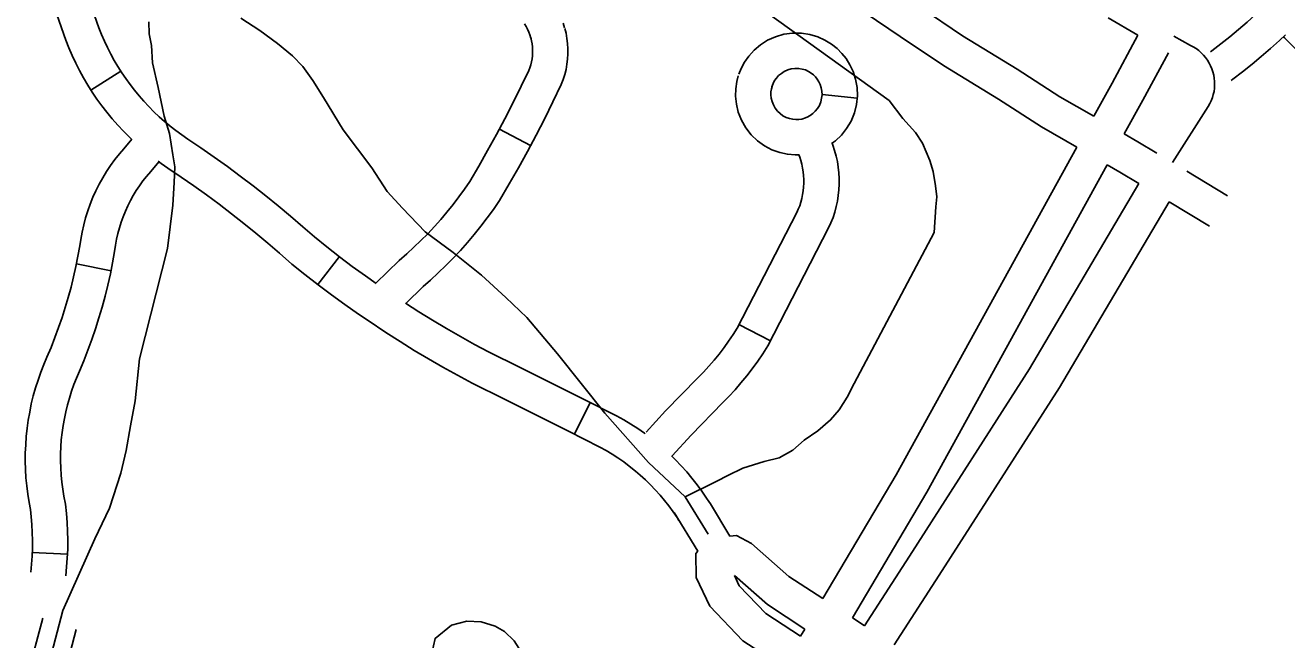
# Model space of a CAD drawing. Extents: x 3704301 to 3742427, y 506229 to 532009.
# Drawn here: x 3717820 to 3718892, y 514658 to 515180 of the extents above; entities that cross this region are included whole.
import ezdxf

# ---------------------------------------------------------------- set-up
doc = ezdxf.new("R2010")
doc.units = 0
doc.layers.add('V-ROAD-CNTR', color=7, linetype='Continuous')

msp = doc.modelspace()

# ---------------------------------------------------------------- linework, layer by layer
at = {"layer": 'V-ROAD-CNTR'}
for p, q in [((3717875.4, 515125), (3717900.8, 515141.1)), ((3718496.7, 515121.2), (3718526.5, 515118.1)), ((3718248.9, 515077.9), (3718222.5, 515091.9)), ((3718068.2, 514959.8), (3718086.5, 514983.5)), ((3717892.5, 514971.5), (3717863, 514977.4)), ((3718426.1, 514925.8), (3718452.8, 514912)), ((3718286.2, 514832.7), (3718299.7, 514859.5)), ((3717855.4, 514730.9), (3717825.4, 514732.1))]:
    msp.add_line(p, q, dxfattribs=at)
for points in [[(3717989.8, 515579.3), (3718015.1, 515564.9), (3718048.7, 515542.1), (3718084.4, 515520.9), (3718124.2, 515495.3), (3718184.1, 515449.7), (3718233, 515413.6), (3718297.6, 515365.8), (3718332.3, 515339.7), (3718359.8, 515322.4), (3718385.3, 515299.8), (3718406.3, 515283.6), (3718433.6, 515264.5), (3718457.1, 515247.9), (3718478.5, 515232.3), (3718492, 515221.6), (3718511.6, 515205.8), (3718533.2, 515190.7), (3718563.2, 515170.6), (3718599.9, 515145.8), (3718646.7, 515117.4), (3718683.3, 515093.8), (3718713.1, 515076.5)], [(3718350.1, 515262.7), (3718553.7, 515116.2), (3718565.4, 515100.9), (3718576.2, 515088.9), (3718582, 515079.9), (3718588.3, 515065.3), (3718591, 515055.8), (3718593, 515043.8), (3718594.1, 515034.2), (3718593.4, 515025.7), (3718591.9, 515003.9), (3718523.9, 514875.7), (3718518.1, 514864.1), (3718511.1, 514853.3), (3718504, 514844.8), (3718493.2, 514835.4), (3718481.4, 514827.7), (3718471.9, 514819.1), (3718460.2, 514812.6), (3718447.6, 514809.6), (3718429.5, 514803.7), (3718416.5, 514797.6), (3718407.4, 514792.8), (3718380.4, 514779.6)], [(3718826.7, 515157.4), (3718827.9, 515158.3), (3718835.6, 515164.2), (3718843.1, 515170.2), (3718850.6, 515176.4), (3718857.9, 515182.7), (3718865, 515189.2), (3718872, 515195.8), (3718879.5, 515203.1), (3718884.7, 515207.4), (3718889.7, 515211.2), (3718894.8, 515214.8), (3718900.1, 515218.2), (3718903.9, 515220.5)], [(3718117.7, 514960.8), (3718108.6, 514967.2), (3718097.5, 514975.2), (3718086.6, 514983.4), (3718075.8, 514991.8), (3718065.3, 515000.2), (3718055.4, 515008.9), (3718045.1, 515017.9), (3718034.6, 515026.7), (3718023.9, 515035.3), (3718013.2, 515043.7), (3718002.3, 515052), (3717991.3, 515060.2), (3717980.1, 515068.1), (3717968.9, 515075.9), (3717957.7, 515083.4), (3717952.5, 515087), (3717947.5, 515090.6), (3717942.7, 515094.4), (3717940.4, 515096.3), (3717938, 515098.3), (3717933.4, 515102.4), (3717928.9, 515106.6), (3717924.6, 515111), (3717920.4, 515115.5), (3717916.3, 515120.1), (3717912.4, 515124.8), (3717908.7, 515129.7), (3717905.1, 515134.7), (3717901.6, 515139.7), (3717898.3, 515144.9), (3717895.2, 515150.2), (3717892.2, 515155.6), (3717889.4, 515161.1), (3717886.8, 515166.6), (3717884.4, 515172.3), (3717882.1, 515177.9), (3717870.8, 515210.4)], [(3717909.8, 515083.4), (3717908, 515085.1), (3717903, 515090.1), (3717898.1, 515095.3), (3717893.5, 515100.6), (3717889, 515106.1), (3717884.6, 515111.7), (3717880.5, 515117.4), (3717876.5, 515123.3), (3717872.7, 515129.3), (3717869.1, 515135.4), (3717865.7, 515141.6), (3717862.5, 515147.9), (3717859.5, 515154.3), (3717856.7, 515160.8), (3717854, 515167.4), (3717842.5, 515200.5)], [(3718580, 515195.5), (3718616.1, 515171.1), (3718662.6, 515142.8), (3718698.9, 515119.4), (3718727.6, 515102.8)], [(3718002.7, 515186.1), (3718018.8, 515175.7), (3718033.8, 515164.6), (3718046.6, 515154.2), (3718055.5, 515145), (3718064, 515133.1), (3718072.9, 515118.7), (3718089.7, 515091.2), (3718114.1, 515059), (3718127.2, 515038.9), (3718140, 515024.8), (3718159.5, 515004.7), (3718183.3, 514987), (3718207.3, 514967.7), (3718227.9, 514948.8), (3718245.8, 514931.9), (3718272, 514900.9), (3718312.2, 514850.5), (3718349.3, 514808.6), (3718380.4, 514779.6), (3718399.9, 514747.8)], [(3718739.8, 515186.3), (3718765.1, 515171.6)], [(3717924.5, 515183), (3717924.8, 515172.7), (3717926.7, 515163), (3717927.8, 515148.2), (3717932.5, 515127.2), (3717937.6, 515102.8), (3717942.1, 515088.1), (3717945.1, 515070.1), (3717946.7, 515059.9), (3717946.1, 515046.4), (3717944.9, 515027.1), (3717940.3, 514990.5), (3717916.7, 514896.7), (3717912.9, 514861.1), (3717909.1, 514839.8), (3717905.2, 514818.9), (3717900.7, 514799.7), (3717891.2, 514769.8), (3717878.8, 514743.7), (3717851.6, 514682.8), (3717837.2, 514628.7)], [(3718278.2, 515177.2), (3718279.1, 515173.3), (3718279.9, 515168.9), (3718280.5, 515164.5), (3718280.7, 515160.1), (3718280.7, 515155.7), (3718280.5, 515151.3), (3718279.9, 515146.9), (3718279.1, 515142.5), (3718278, 515138.2), (3718276.7, 515134), (3718275, 515129.7), (3718268, 515115.1), (3718261, 515100.9), (3718253.7, 515086.8), (3718246.3, 515072.9), (3718238.7, 515059), (3718230.9, 515045.3), (3718222.6, 515031.3), (3718217.4, 515023.6), (3718212.1, 515016.4), (3718206.7, 515009.3), (3718201.1, 515002.3), (3718195.3, 514995.4), (3718189.3, 514988.8), (3718183.2, 514982.2), (3718176.9, 514975.9), (3718170.5, 514969.7), (3718163.9, 514963.6), (3718157.6, 514958.2), (3718143, 514943.8)], [(3718243.8, 515181.2), (3718245.2, 515179), (3718246.4, 515176.7), (3718247.5, 515174.3), (3718248.4, 515171.9), (3718249.3, 515169)], [(3718276.7, 515181.8), (3718277.9, 515178)], [(3718504.8, 515079.5), (3718508, 515081.8), (3718513.1, 515086.7), (3718517.6, 515092.3), (3718521.3, 515098.7), (3718524.2, 515105.6), (3718526, 515112.8), (3718526.7, 515120.1), (3718526.4, 515127.3), (3718525.2, 515134.3), (3718523.1, 515140.7), (3718520.4, 515146.5), (3718517.1, 515151.7), (3718513.5, 515156.2), (3718509.4, 515160.3), (3718504.6, 515164.1), (3718499.1, 515167.5), (3718493, 515170.3), (3718486.2, 515172.3), (3718479.1, 515173.3), (3718471.7, 515173.4), (3718464.3, 515172.4), (3718457.2, 515170.3), (3718450.4, 515167.3), (3718444.3, 515163.5), (3718439, 515158.9), (3718434.4, 515153.9), (3718430.7, 515148.6), (3718427.9, 515143.2), (3718426, 515138.6)], [(3718249.1, 515169.9), (3718249.8, 515166.9), (3718250.3, 515164.4), (3718250.6, 515161.8), (3718250.7, 515159.2), (3718250.7, 515156.7), (3718250.6, 515154.1), (3718250.3, 515151.5), (3718249.8, 515149), (3718249.1, 515146.4), (3718248.4, 515144), (3718247.5, 515141.7), (3718241, 515128.2), (3718234.2, 515114.4), (3718227.1, 515100.7), (3718219.9, 515087.2), (3718212.5, 515073.7), (3718204.9, 515060.3), (3718197.3, 515047.4), (3718192.8, 515040.9), (3718188, 515034.3), (3718183.1, 515027.8), (3718177.9, 515021.4), (3718172.7, 515015.1), (3718167.2, 515009), (3718161.6, 515003), (3718155.8, 514997.2), (3718149.9, 514991.5), (3718143.9, 514986), (3718137.2, 514980.2), (3718117.6, 514960.9)], [(3718765.1, 515171.6), (3718743.1, 515130.9), (3718727.6, 515102.8)], [(3718828.9, 515140.4), (3718828, 515143), (3718826.9, 515145.6), (3718825.7, 515148), (3718824.2, 515150.4), (3718822.6, 515152.7), (3718820.8, 515154.8), (3718818.9, 515156.7), (3718816.8, 515158.6), (3718814.6, 515160.2), (3718812.2, 515161.7), (3718809.8, 515163), (3718795.7, 515170.7)], [(3718844.4, 515133.2), (3718845.9, 515134.3), (3718854.1, 515140.5), (3718862.1, 515146.9), (3718870, 515153.5), (3718877.8, 515160.2), (3718885.4, 515167.1), (3718890.5, 515171.9)], [(3718888.8, 515170.4), (3718889.7, 515169.4), (3718895.7, 515163.3), (3718901.9, 515157.3), (3718908.3, 515151.5), (3718914.8, 515145.8), (3718921.4, 515140.4), (3718928.2, 515135.1), (3718935.1, 515129.9), (3718942.2, 515125), (3718949.3, 515120.3), (3718954, 515117.4)], [(3718791.1, 515156.6), (3718769.4, 515116.5), (3718753.5, 515087.8)], [(3718454.5, 515129.3), (3718453.7, 515126.2), (3718453.3, 515123.6), (3718453.2, 515120.9), (3718453.5, 515118.1), (3718454.2, 515115.2), (3718455.3, 515112.4), (3718456.8, 515109.7), (3718458.8, 515107.2), (3718461, 515105), (3718463.5, 515103.2), (3718466.2, 515101.8), (3718469, 515100.8), (3718471.8, 515100.2), (3718474.5, 515100), (3718477, 515100.1), (3718479.4, 515100.4), (3718482.5, 515101.3), (3718481.8, 515101.1), (3718484.1, 515102), (3718486.5, 515103.3), (3718488.8, 515105), (3718490.9, 515107), (3718492.8, 515109.4), (3718494.4, 515112), (3718495.6, 515114.9), (3718496.3, 515118), (3718496.7, 515121.1), (3718496.5, 515124.1), (3718496, 515127), (3718495.2, 515129.7), (3718494, 515132.1), (3718492.6, 515134.3), (3718491.1, 515136.2), (3718489.4, 515137.9), (3718487.4, 515139.5), (3718485.1, 515140.9), (3718482.5, 515142.1), (3718479.7, 515142.9), (3718476.7, 515143.4), (3718473.6, 515143.4), (3718470.5, 515143), (3718467.5, 515142.1), (3718464.6, 515140.8), (3718462.1, 515139.2), (3718459.8, 515137.3), (3718457.9, 515135.2), (3718456.4, 515133), (3718455.2, 515130.7), (3718454, 515127.7)], [(3718794.4, 515063.6), (3718824.9, 515111.1), (3718826.2, 515113.5), (3718827.4, 515116), (3718828.4, 515118.6), (3718829.2, 515121.2), (3718829.8, 515123.9), (3718830.1, 515126.7), (3718830.3, 515129.5), (3718830.3, 515132.2), (3718830, 515135), (3718829.5, 515137.7), (3718828.9, 515140.4)], [(3718425.5, 515137), (3718424.2, 515132.2), (3718423.4, 515126.2), (3718423.2, 515119.7), (3718423.9, 515113), (3718425.5, 515106.2), (3718428.2, 515099.5), (3718431.8, 515093), (3718436.4, 515087.1), (3718441.7, 515082), (3718447.7, 515077.6), (3718454.1, 515074.3), (3718460.7, 515071.9), (3718467.3, 515070.5), (3718473.7, 515069.9), (3718477.1, 515070)], [(3718753.5, 515087.8), (3718765.1, 515081.1), (3718781.1, 515071.5)], [(3717910, 515083.2), (3717903.3, 515075.2), (3717899.6, 515070.8), (3717895.7, 515066), (3717892.1, 515060.9), (3717888.6, 515055.8), (3717885.4, 515050.5), (3717882.4, 515045.1), (3717879.6, 515039.5), (3717877.1, 515033.9), (3717874.7, 515028.1), (3717872.6, 515022.3), (3717870.8, 515016.4), (3717869.2, 515010.4), (3717867.8, 515004.3), (3717866.7, 514998.2), (3717865.9, 514992.7), (3717864.3, 514983.9), (3717862.6, 514975.1), (3717860.6, 514966.3), (3717858.5, 514957.6), (3717856.1, 514948.9), (3717853.6, 514940.2), (3717850.8, 514931.7), (3717847.9, 514923.2), (3717844.8, 514914.7), (3717841.5, 514906.3), (3717838, 514898), (3717835.3, 514891.8), (3717832.8, 514885.3), (3717830.4, 514878.7), (3717828.3, 514872), (3717826.4, 514865.2), (3717824.7, 514858.4), (3717823.3, 514851.5), (3717822.1, 514844.6), (3717821.1, 514837.7), (3717820.4, 514830.7), (3717819.9, 514823.7), (3717819.6, 514816.7), (3717819.5, 514809.7), (3717819.7, 514802.7), (3717820.1, 514795.7), (3717820.8, 514788.7), (3717821.7, 514781.7), (3717822.8, 514774.8), (3717824, 514768.8), (3717824.7, 514762.5), (3717825.2, 514755.9), (3717825.5, 514749.2), (3717825.7, 514742.5), (3717825.6, 514735.8), (3717825.3, 514729.1), (3717824.9, 514722.4), (3717824.2, 514715.5)], [(3718369.3, 514814.2), (3718385.5, 514831.8), (3718412.3, 514859.5), (3718417.5, 514864.7), (3718422.8, 514870.4), (3718427.8, 514876.2), (3718432.7, 514882.2), (3718437.4, 514888.3), (3718442, 514894.6), (3718446.3, 514901), (3718450.6, 514907.8), (3718502.3, 515007.9), (3718504.2, 515012.3), (3718506, 515016.8), (3718507.5, 515021.4), (3718508.7, 515026), (3718509.7, 515030.7), (3718510.5, 515035.5), (3718511, 515040.3), (3718511.2, 515045.1), (3718511.2, 515049.9), (3718510.9, 515054.7), (3718510.4, 515059.5), (3718509.7, 515064.3), (3718508.7, 515069), (3718507.4, 515073.7), (3718505.9, 515078.3), (3718505.3, 515079.8)], [(3718713.1, 515076.5), (3718559.7, 514798.2), (3718497.4, 514693.1)], [(3718347.2, 514834.5), (3718363.7, 514852.4), (3718390.8, 514880.4), (3718395.8, 514885.5), (3718400.5, 514890.5), (3718404.9, 514895.6), (3718409.2, 514900.8), (3718413.4, 514906.2), (3718417.3, 514911.7), (3718421.1, 514917.4), (3718424.5, 514922.8), (3718475.2, 515020.9), (3718476.5, 515023.8), (3718477.7, 515026.8), (3718478.7, 515029.9), (3718479.5, 515033), (3718480.2, 515036.2), (3718480.7, 515039.4), (3718481, 515042.6), (3718481.2, 515045.9), (3718481.2, 515049.1), (3718481, 515052.4), (3718480.7, 515055.6), (3718480.2, 515058.8), (3718479.5, 515062), (3718478.6, 515065.1), (3718477.7, 515068.1), (3718476.9, 515070)], [(3717933, 515064), (3717926.2, 515055.8), (3717922.7, 515051.7), (3717919.6, 515047.8), (3717916.7, 515043.8), (3717913.9, 515039.7), (3717911.3, 515035.4), (3717908.9, 515031.1), (3717906.7, 515026.6), (3717904.6, 515022.1), (3717902.8, 515017.4), (3717901.1, 515012.8), (3717899.6, 515008), (3717898.3, 515003.2), (3717897.2, 514998.3), (3717896.3, 514993.4), (3717895.5, 514987.9), (3717893.8, 514978.3), (3717891.9, 514968.9), (3717889.8, 514959.4), (3717887.5, 514950), (3717885, 514940.7), (3717882.2, 514931.4), (3717879.3, 514922.2), (3717876.2, 514913.1), (3717872.8, 514904), (3717869.3, 514895), (3717865.6, 514886.2), (3717863.1, 514880.4), (3717860.9, 514874.8), (3717858.9, 514869.1), (3717857.1, 514863.4), (3717855.4, 514857.6), (3717854, 514851.8), (3717852.8, 514845.9), (3717851.7, 514840), (3717850.9, 514834), (3717850.2, 514828), (3717849.8, 514822), (3717849.6, 514816), (3717849.5, 514810), (3717849.7, 514804), (3717850.1, 514798), (3717850.6, 514792), (3717851.4, 514786), (3717852.3, 514780.1), (3717853.7, 514773.3), (3717854.5, 514765.4), (3717855.1, 514757.8), (3717855.5, 514750.2), (3717855.7, 514742.6), (3717855.6, 514735), (3717855.3, 514727.4), (3717854.7, 514719.9), (3717854, 514712.5)], [(3718375, 514759.4), (3718373.5, 514761.9), (3718370.1, 514766.8), (3718366.5, 514771.7), (3718362.8, 514776.4), (3718359, 514781), (3718355, 514785.4), (3718350.9, 514789.7), (3718346.6, 514793.9), (3718342.2, 514798), (3718338.1, 514801.4), (3718332.9, 514805.6), (3718328.1, 514809.2), (3718323.2, 514812.6), (3718318.2, 514815.8), (3718313.1, 514818.9), (3718307.9, 514821.8), (3718281.1, 514835.3), (3718254, 514848.9), (3718226.8, 514862.4), (3718199.4, 514875.9), (3718186.8, 514882.7), (3718174.5, 514889.6), (3718162.2, 514896.6), (3718150.1, 514903.9), (3718138.1, 514911.3), (3718126.1, 514919), (3718111.1, 514929.2), (3718102.8, 514934.6), (3718091.1, 514942.8), (3718079.7, 514951.1), (3718068.4, 514959.6), (3718057.2, 514968.2), (3718046, 514977.2), (3718035.7, 514986.4), (3718025.7, 514995), (3718015.5, 515003.5), (3718005.2, 515011.8), (3717994.8, 515020), (3717984.3, 515028), (3717973.7, 515035.9), (3717962.9, 515043.6), (3717952, 515051.1), (3717940.8, 515058.6), (3717935.1, 515062.5), (3717932.4, 515064.5)], [(3718739.1, 515061.5), (3718585.7, 514783.3), (3718522.6, 514676.7)], [(3718739.1, 515061.5), (3718749.8, 515055.3), (3718765.9, 515045.6)], [(3718806.8, 515056), (3718841.3, 515035.2)], [(3718532.9, 514670), (3718573.6, 514733.1), (3718673.1, 514888.1), (3718765.9, 515045.6)], [(3718558.1, 514653.8), (3718598.8, 514716.9), (3718698.6, 514872.4), (3718791.6, 515030.1)], [(3718791.6, 515030.1), (3718825.9, 515009.5)], [(3718346.3, 514833.1), (3718345.7, 514833.5), (3718340, 514837.5), (3718334.1, 514841.3), (3718328.1, 514844.9), (3718322, 514848.3), (3718294.6, 514862.1), (3718267.4, 514875.7), (3718240.1, 514889.3), (3718213.1, 514902.6), (3718201.2, 514909), (3718189.3, 514915.7), (3718177.4, 514922.5), (3718165.7, 514929.5), (3718154, 514936.7), (3718142.8, 514943.9)], [(3718400.4, 514775.5), (3718398.5, 514778.4), (3718394.6, 514784.2), (3718390.5, 514789.8), (3718386.1, 514795.3), (3718381.7, 514800.6), (3718377, 514805.8), (3718372.2, 514810.9), (3718368.8, 514814.2)], [(3718391.1, 514733.3), (3718371, 514766.1)], [(3718418.4, 514746.2), (3718401.8, 514773.4), (3718400.4, 514775.5)], [(3718497.4, 514693.1), (3718468.4, 514711.9), (3718436.7, 514739.8), (3718424, 514746.5), (3718418.4, 514746.2)], [(3718391.1, 514733.3), (3718389.4, 514731.4), (3718389.8, 514710.9), (3718401.2, 514686.7), (3718429.5, 514657.1), (3718463.1, 514635.3)], [(3718482.1, 514667.2), (3718450.2, 514687.9), (3718422.2, 514712.6)], [(3718422.2, 514712.6), (3718426.2, 514703.9), (3718448.8, 514680.4), (3718478.5, 514661.1)], [(3717825.9, 514644.6), (3717834.4, 514676.4)], [(3718317, 514418), (3718297.2, 514453.4), (3718234.2, 514596.7), (3718238.3, 514600.4), (3718243.9, 514615.6), (3718245, 514631.5), (3718242.5, 514645.5), (3718234.9, 514657.1), (3718226.8, 514665.2), (3718218.8, 514669.5), (3718207, 514673.2), (3718194.7, 514673.8), (3718181.8, 514670.4), (3718167.8, 514659.2), (3718165.2, 514646.7), (3718162.1, 514636.9), (3718161.4, 514622.2), (3718163.9, 514609.5), (3718173.6, 514597.4), (3718183.8, 514592.1), (3718194.9, 514588.9), (3718205.4, 514587.8)], [(3718532.9, 514670), (3718527.3, 514673.6), (3718522.6, 514676.7)], [(3717854.5, 514635.4), (3717862.9, 514666.8)], [(3718482.1, 514667.2), (3718478.5, 514661.1)]]:
    msp.add_lwpolyline(points, dxfattribs=at)

doc.saveas('drawing.dxf')
